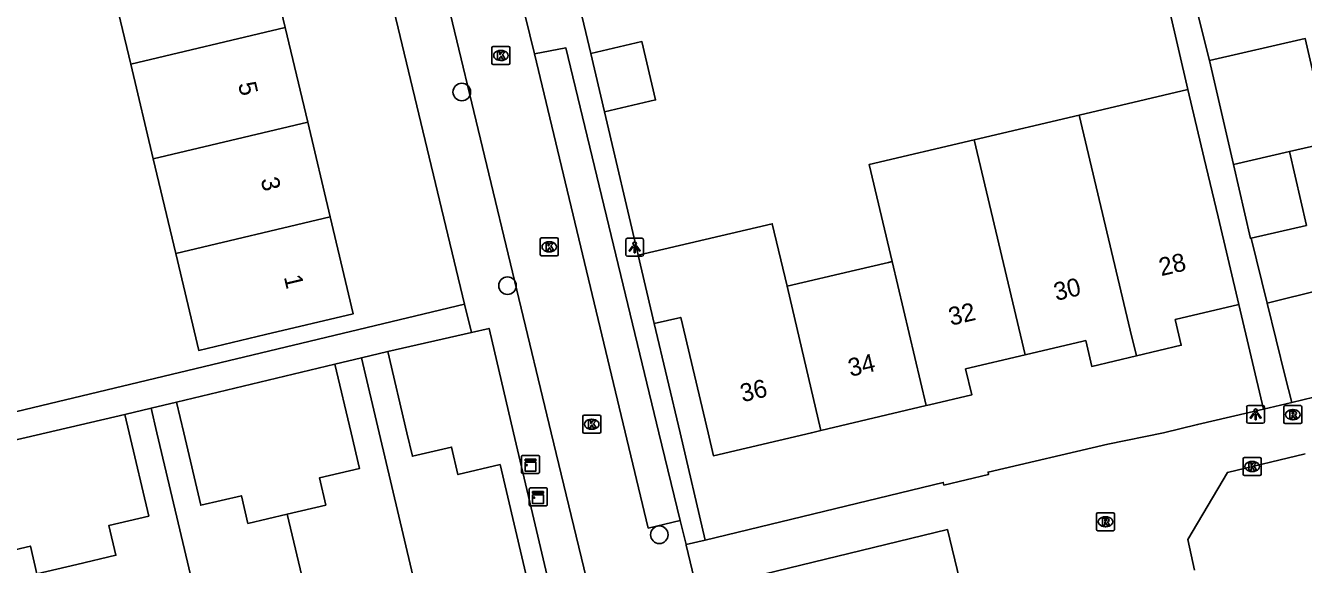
# Model space of a CAD drawing. Extents: x 158474 to 159560, y 388525 to 389605.
# Drawn here: x 159170.2 to 159241.1, y 388742.7 to 388772.6 of the extents above; entities that cross this region are included whole.
import ezdxf

# ---------------------------------------------------------------- set-up
doc = ezdxf.new("R2010")
doc.units = 0
for name, color, linetype in [('IMGEO_Boom', 7, 'Continuous'), ('IMGEO_Kast', 7, 'Continuous'), ('IMGEO_Kolk', 7, 'Continuous'), ('IMGEO_Lichtpunt', 7, 'Continuous'), ('IMGEO_Pand', 7, 'Continuous'), ('IMGEO_Pand_nummerreeks', 7, 'Continuous'), ('IMGEO_Rijbaan_lokaal_open', 7, 'Continuous'), ('IMGEO_Rioolput', 7, 'Continuous'), ('IMGEO_Voetpad_open', 7, 'Continuous')]:
    doc.layers.add(name, color=color, linetype=linetype)

msp = doc.modelspace()

# ---------------------------------------------------------------- linework, layer by layer
at = {"layer": 'IMGEO_Boom'}
for centre in [(159194.406, 388768.927), (159196.943, 388758.168), (159205.37, 388744.333)]:
    msp.add_circle(centre, 0.489, dxfattribs=at)
at = {"layer": 'IMGEO_Kast'}
for p, q in [((159197.721, 388747.815), (159197.721, 388748.656)), ((159197.721, 388748.656), (159197.721, 388747.815)), ((159197.796, 388748.74), (159198.637, 388748.74)), ((159198.637, 388748.74), (159197.796, 388748.74)), ((159198.721, 388748.665), (159198.721, 388747.824)), ((159198.721, 388747.824), (159198.721, 388748.665)), ((159198.646, 388747.74), (159197.805, 388747.74)), ((159197.805, 388747.74), (159198.646, 388747.74)), ((159198.144, 388746.011), (159198.144, 388746.852)), ((159198.144, 388746.852), (159198.144, 388746.011)), ((159198.219, 388746.936), (159199.06, 388746.936)), ((159199.06, 388746.936), (159198.219, 388746.936)), ((159199.144, 388746.861), (159199.144, 388746.02)), ((159199.144, 388746.02), (159199.144, 388746.861)), ((159199.069, 388745.936), (159198.228, 388745.936)), ((159198.228, 388745.936), (159199.069, 388745.936))]:
    msp.add_line(p, q, dxfattribs=at)
for points in [[(159197.916, 388748.53), (159198.516, 388748.53), (159198.516, 388748.445), (159197.916, 388748.445), (159197.916, 388748.53)], [(159197.916, 388748.355), (159198.516, 388748.355), (159198.516, 388747.866), (159197.916, 388747.866), (159197.916, 388748.355)], [(159198.339, 388746.726), (159198.939, 388746.726), (159198.939, 388746.641), (159198.339, 388746.641), (159198.339, 388746.726)], [(159198.339, 388746.551), (159198.939, 388746.551), (159198.939, 388746.062), (159198.339, 388746.062), (159198.339, 388746.551)]]:
    msp.add_lwpolyline(points, dxfattribs=at)
for centre in [(159198, 388748.204), (159198.423, 388746.4)]:
    msp.add_circle(centre, 0.0377, dxfattribs=at)
for centre, start, end in [((159197.799, 388748.662), 92.4484, 184.28452), ((159197.799, 388748.662), 92.4484, 184.28452), ((159198.643, 388748.662), 2.4484, 94.28452), ((159198.643, 388748.662), 2.4484, 94.28452), ((159197.799, 388747.818), 182.4484, 274.28452), ((159197.799, 388747.818), 182.4484, 274.28452), ((159198.643, 388747.818), 272.4484, 4.28452), ((159198.643, 388747.818), 272.4484, 4.28452), ((159198.222, 388746.858), 92.4484, 184.28452), ((159198.222, 388746.858), 92.4484, 184.28452), ((159199.066, 388746.858), 2.4484, 94.28452), ((159199.066, 388746.858), 2.4484, 94.28452), ((159198.222, 388746.014), 182.4484, 274.28452), ((159198.222, 388746.014), 182.4484, 274.28452), ((159199.066, 388746.014), 272.4484, 4.28452), ((159199.066, 388746.014), 272.4484, 4.28452)]:
    msp.add_arc(centre, 0.0779, start, end, dxfattribs=at)
at = {"layer": 'IMGEO_Kolk'}
for p, q in [((159196.075, 388770.53), (159196.075, 388771.382)), ((159196.15, 388771.456), (159197.002, 388771.456)), ((159196.563, 388771.236), (159196.588, 388771.236)), ((159197.076, 388771.382), (159197.076, 388770.53)), ((159196.586, 388770.676), (159196.561, 388770.676)), ((159197.002, 388770.456), (159196.15, 388770.456)), ((159198.761, 388759.9), (159198.761, 388760.752)), ((159198.836, 388760.826), (159199.688, 388760.826)), ((159199.249, 388760.606), (159199.274, 388760.606)), ((159199.762, 388760.752), (159199.762, 388759.9)), ((159199.272, 388760.046), (159199.247, 388760.046)), ((159199.688, 388759.826), (159198.836, 388759.826)), ((159201.118, 388750.045), (159201.118, 388750.897)), ((159201.193, 388750.971), (159202.045, 388750.971)), ((159201.606, 388750.751), (159201.631, 388750.751)), ((159202.119, 388750.897), (159202.119, 388750.045)), ((159202.045, 388749.971), (159201.193, 388749.971)), ((159201.629, 388750.191), (159201.604, 388750.191)), ((159237.779, 388747.697), (159237.779, 388748.549)), ((159237.854, 388748.623), (159238.706, 388748.623)), ((159238.78, 388748.549), (159238.78, 388747.697)), ((159238.29, 388747.843), (159238.265, 388747.843)), ((159238.267, 388748.403), (159238.292, 388748.403)), ((159238.706, 388747.623), (159237.854, 388747.623))]:
    msp.add_line(p, q, dxfattribs=at)
for points in [[(159196.075, 388770.53), (159196.075, 388771.382)], [(159196.15, 388771.456), (159197.002, 388771.456)], [(159197.076, 388771.382), (159197.076, 388770.53)], [(159196.396, 388771.156), (159196.519, 388771.156), (159196.519, 388771.005), (159196.649, 388771.156), (159196.813, 388771.156), (159196.667, 388771.005), (159196.82, 388770.756), (159196.668, 388770.756), (159196.583, 388770.92), (159196.519, 388770.853), (159196.519, 388770.756), (159196.396, 388770.756), (159196.396, 388771.156)], [(159197.002, 388770.456), (159196.15, 388770.456)], [(159198.761, 388759.9), (159198.761, 388760.752)], [(159198.836, 388760.826), (159199.688, 388760.826)], [(159199.762, 388760.752), (159199.762, 388759.9)], [(159199.082, 388760.526), (159199.205, 388760.526), (159199.205, 388760.375), (159199.335, 388760.526), (159199.499, 388760.526), (159199.353, 388760.375), (159199.506, 388760.126), (159199.354, 388760.126), (159199.269, 388760.29), (159199.205, 388760.223), (159199.205, 388760.126), (159199.082, 388760.126), (159199.082, 388760.526)], [(159199.688, 388759.826), (159198.836, 388759.826)], [(159201.118, 388750.045), (159201.118, 388750.897)], [(159201.193, 388750.971), (159202.045, 388750.971)], [(159201.439, 388750.671), (159201.562, 388750.671), (159201.562, 388750.52), (159201.692, 388750.671), (159201.856, 388750.671), (159201.71, 388750.52), (159201.863, 388750.271), (159201.711, 388750.271), (159201.626, 388750.435), (159201.562, 388750.368), (159201.562, 388750.271), (159201.439, 388750.271), (159201.439, 388750.671)], [(159202.119, 388750.897), (159202.119, 388750.045)], [(159202.045, 388749.971), (159201.193, 388749.971)], [(159237.779, 388747.697), (159237.779, 388748.549)], [(159237.854, 388748.623), (159238.706, 388748.623)], [(159238.78, 388748.549), (159238.78, 388747.697)], [(159238.1, 388748.323), (159238.223, 388748.323), (159238.223, 388748.172), (159238.353, 388748.323), (159238.517, 388748.323), (159238.371, 388748.172), (159238.524, 388747.923), (159238.372, 388747.923), (159238.287, 388748.087), (159238.223, 388748.02), (159238.223, 388747.923), (159238.1, 388747.923), (159238.1, 388748.323)], [(159238.706, 388747.623), (159237.854, 388747.623)]]:
    msp.add_lwpolyline(points, dxfattribs=at)
for centre, start, end in [((159196.152, 388771.38), 91.55205, 178.44795), ((159196.152, 388771.38), 91.55205, 178.44795), ((159197, 388771.38), 1.55205, 88.44795), ((159197, 388771.38), 1.55205, 88.44795), ((159196.152, 388770.532), 181.55205, 268.44795), ((159196.152, 388770.532), 181.55205, 268.44795), ((159197, 388770.532), 271.55205, 358.44795), ((159197, 388770.532), 271.55205, 358.44795), ((159198.838, 388760.75), 91.55205, 178.44795), ((159198.838, 388760.75), 91.55205, 178.44795), ((159199.686, 388760.75), 1.55205, 88.44795), ((159199.686, 388760.75), 1.55205, 88.44795), ((159198.838, 388759.902), 181.55205, 268.44795), ((159198.838, 388759.902), 181.55205, 268.44795), ((159199.686, 388759.902), 271.55205, 358.44795), ((159199.686, 388759.902), 271.55205, 358.44795), ((159201.195, 388750.895), 91.55205, 178.44795), ((159201.195, 388750.895), 91.55205, 178.44795), ((159202.043, 388750.895), 1.55205, 88.44795), ((159202.043, 388750.895), 1.55205, 88.44795), ((159201.195, 388750.047), 181.55205, 268.44795), ((159201.195, 388750.047), 181.55205, 268.44795), ((159202.043, 388750.047), 271.55205, 358.44795), ((159202.043, 388750.047), 271.55205, 358.44795), ((159237.856, 388748.547), 91.55205, 178.44795), ((159237.856, 388748.547), 91.55205, 178.44795), ((159238.704, 388748.547), 1.55205, 88.44795), ((159238.704, 388748.547), 1.55205, 88.44795), ((159237.856, 388747.699), 181.55205, 268.44795), ((159237.856, 388747.699), 181.55205, 268.44795), ((159238.704, 388747.699), 271.55205, 358.44795), ((159238.704, 388747.699), 271.55205, 358.44795)]:
    msp.add_arc(centre, 0.0765, start, end, dxfattribs=at)
for centre, major_axis, ratio, start_param, end_param in [((159196.562, 388770.956), (-0.387, 0.002), 0.722429, 4.712389, 7.853982), ((159196.587, 388770.956), (-0.39, 0.002), 0.717154, 1.570796, 4.712389), ((159199.248, 388760.326), (-0.387, 0.002), 0.722429, 4.712389, 7.853982), ((159199.273, 388760.326), (-0.39, 0.002), 0.717154, 1.570796, 4.712389), ((159201.605, 388750.471), (-0.387, 0.002), 0.722429, 4.712389, 7.853982), ((159201.63, 388750.471), (-0.39, 0.002), 0.717154, 1.570796, 4.712389), ((159238.266, 388748.123), (-0.387, 0.002), 0.722429, 4.712389, 7.853982), ((159238.291, 388748.123), (-0.39, 0.002), 0.717154, 1.570796, 4.712389)]:
    msp.add_ellipse(centre, major_axis=major_axis, ratio=ratio, start_param=start_param, end_param=end_param, dxfattribs=at)
at = {"layer": 'IMGEO_Lichtpunt'}
for p, q in [((159203.504, 388760.705), (159203.504, 388759.898)), ((159203.504, 388760.705), (159203.504, 388759.898)), ((159204.406, 388760.8), (159203.598, 388760.8)), ((159204.406, 388760.8), (159203.598, 388760.8)), ((159204.5, 388759.898), (159204.5, 388760.705)), ((159204.5, 388759.898), (159204.5, 388760.705)), ((159203.598, 388759.804), (159204.406, 388759.804)), ((159203.598, 388759.804), (159204.406, 388759.804)), ((159237.972, 388751.424), (159237.972, 388750.617)), ((159237.972, 388751.424), (159237.972, 388750.617)), ((159238.874, 388751.519), (159238.066, 388751.519)), ((159238.874, 388751.519), (159238.066, 388751.519)), ((159238.968, 388750.617), (159238.968, 388751.424)), ((159238.968, 388750.617), (159238.968, 388751.424)), ((159238.066, 388750.523), (159238.874, 388750.523)), ((159238.066, 388750.523), (159238.874, 388750.523))]:
    msp.add_line(p, q, dxfattribs=at)
for points in [[(159203.878, 388760.369), (159203.917, 388760.341), (159203.729, 388760.079), (159203.691, 388760.106), (159203.878, 388760.369)], [(159203.98, 388760.321), (159204.027, 388760.321), (159204.027, 388759.999), (159203.98, 388759.999), (159203.98, 388760.321)], [(159204.09, 388760.341), (159204.128, 388760.368), (159204.315, 388760.106), (159204.276, 388760.078), (159204.09, 388760.341)], [(159238.346, 388751.088), (159238.385, 388751.06), (159238.197, 388750.798), (159238.159, 388750.825), (159238.346, 388751.088)], [(159238.448, 388751.04), (159238.495, 388751.04), (159238.495, 388750.718), (159238.448, 388750.718), (159238.448, 388751.04)], [(159238.558, 388751.06), (159238.596, 388751.087), (159238.783, 388750.825), (159238.744, 388750.797), (159238.558, 388751.06)]]:
    msp.add_lwpolyline(points, dxfattribs=at)
for centre in [(159204.003, 388760.503), (159238.471, 388751.222)]:
    msp.add_circle(centre, 0.0994, dxfattribs=at)
for centre, start, end in [((159203.598, 388760.705), 90, 180), ((159203.598, 388760.705), 90, 180), ((159204.406, 388760.705), 0, 90), ((159204.406, 388760.705), 0, 90), ((159203.598, 388759.898), 180, 270), ((159203.598, 388759.898), 180, 270), ((159204.406, 388759.898), 270, 0), ((159204.406, 388759.898), 270, 360), ((159238.066, 388751.424), 90, 180), ((159238.066, 388751.424), 90, 180), ((159238.874, 388751.424), 0, 90), ((159238.874, 388751.424), 0, 90), ((159238.066, 388750.617), 180, 270), ((159238.066, 388750.617), 180, 270), ((159238.874, 388750.617), 270, 0), ((159238.874, 388750.617), 270, 360)]:
    msp.add_arc(centre, 0.0946, start, end, dxfattribs=at)
at = {"layer": 'IMGEO_Pand'}
for points in [[(159183.352, 388777.778), (159184.602, 388772.514)], [(159176.026, 388770.477), (159174.776, 388775.741)], [(159176.026, 388770.477), (159184.602, 388772.514)], [(159184.602, 388772.514), (159185.852, 388767.25)], [(159202.326, 388767.824), (159205.166, 388768.492), (159204.405, 388771.731), (159201.564, 388771.063)], [(159235.905, 388770.672), (159241.223, 388771.896), (159242.552, 388766.122), (159240.342, 388765.613)], [(159201.564, 388771.063), (159202.326, 388767.824)], [(159237.234, 388764.898), (159235.905, 388770.672)], [(159177.275, 388765.214), (159176.026, 388770.477)], [(159234.712, 388769.071), (159228.673, 388767.647)], [(159234.712, 388769.071), (159235.618, 388765.227), (159236.382, 388761.985), (159237.529, 388757.118)], [(159228.673, 388767.647), (159222.844, 388766.273)], [(159228.673, 388767.647), (159231.512, 388755.699), (159231.852, 388754.269)], [(159185.852, 388767.25), (159177.275, 388765.214)], [(159185.852, 388767.25), (159187.102, 388761.987)], [(159222.844, 388766.273), (159217.01, 388764.898), (159218.288, 388759.509)], [(159225.675, 388754.323), (159222.844, 388766.273)], [(159237.234, 388764.898), (159240.342, 388765.613)], [(159240.342, 388765.613), (159241.286, 388761.512), (159238.226, 388760.808)], [(159178.525, 388759.95), (159177.275, 388765.214)], [(159238.226, 388760.808), (159238.178, 388760.797), (159237.234, 388764.898)], [(159187.102, 388761.987), (159188.38, 388756.607), (159183.516, 388755.453), (159179.802, 388754.571), (159178.525, 388759.95)], [(159178.525, 388759.95), (159187.102, 388761.987)], [(159212.46, 388758.135), (159211.64, 388761.613), (159204.199, 388759.858)], [(159204.199, 388759.858), (159205.092, 388756.062)], [(159218.288, 388759.509), (159218.087, 388759.462), (159216.252, 388759.029), (159212.46, 388758.135)], [(159220.186, 388751.503), (159218.288, 388759.509)], [(159212.46, 388758.135), (159214.337, 388750.124)], [(159239.102, 388757.198), (159242.16, 388757.957), (159243.172, 388753.879), (159243.536, 388752.413)], [(159237.529, 388757.118), (159234.005, 388756.287), (159234.343, 388754.861), (159231.852, 388754.269)], [(159240.47, 388751.687), (159240.114, 388753.12), (159239.102, 388757.198)], [(159214.337, 388750.124), (159213.809, 388750), (159208.374, 388748.719), (159208.072, 388750), (159206.561, 388756.408), (159205.092, 388756.062)], [(159231.852, 388754.269), (159229.377, 388753.681), (159229.036, 388755.116), (159228.904, 388755.085), (159225.675, 388754.323)], [(159188.836, 388754.161), (159190.294, 388754.505)], [(159190.294, 388754.505), (159191.359, 388750), (159191.668, 388748.689), (159193.835, 388749.201), (159194.194, 388747.679), (159196.529, 388748.231), (159198.597, 388739.472), (159192.637, 388738.064)], [(159225.675, 388754.323), (159222.37, 388753.545), (159222.711, 388752.099), (159220.359, 388751.544), (159220.186, 388751.503)], [(159184.72, 388745.475), (159186.856, 388745.98), (159186.5, 388747.488), (159188.732, 388748.015), (159188.264, 388750), (159187.363, 388753.813)], [(159187.363, 388753.813), (159188.836, 388754.161)], [(159188.836, 388754.161), (159189.819, 388750), (159192.637, 388738.064)], [(159243.536, 388752.413), (159240.47, 388751.687)], [(159175.698, 388751.019), (159177.162, 388751.365)], [(159177.162, 388751.365), (159178.567, 388751.697)], [(159177.162, 388751.365), (159177.484, 388750), (159180.954, 388735.305)], [(159178.567, 388751.697), (159178.968, 388750), (159179.92, 388745.969), (159182.17, 388746.5), (159182.534, 388744.959), (159184.72, 388745.475)], [(159220.186, 388751.503), (159214.337, 388750.124)], [(159173.045, 388742.681), (159175.204, 388743.191), (159174.813, 388744.844), (159177.032, 388745.368), (159175.939, 388750), (159175.698, 388751.019)], [(159166.947, 388748.967), (159168.311, 388743.191), (159170.459, 388743.698), (159170.823, 388742.157), (159173.045, 388742.681)], [(159186.796, 388736.685), (159184.72, 388745.475)]]:
    msp.add_lwpolyline(points, dxfattribs=at)
at = {"layer": 'IMGEO_Rijbaan_lokaal_open'}
for points in [[(159198.443, 388771.042), (159194.979, 388785.153), (159187.459, 388816.74), (159182.667, 388815.587)], [(159202.429, 388737.3), (159199.373, 388750), (159191.737, 388781.721), (159189.101, 388792.923), (159183.891, 388791.598), (159179.272, 388810.703)], [(159198.443, 388771.042), (159204.758, 388744.699), (159206.526, 388745.127)], [(159206.851, 388743.782), (159206.526, 388745.127)], [(159206.851, 388743.782), (159206.858, 388743.754), (159208.09, 388738.657)]]:
    msp.add_lwpolyline(points, dxfattribs=at)
at = {"layer": 'IMGEO_Rioolput'}
for p, q in [((159240.034, 388750.578), (159240.034, 388751.43)), ((159240.109, 388751.504), (159240.961, 388751.504)), ((159241.035, 388751.43), (159241.035, 388750.578)), ((159240.545, 388750.724), (159240.52, 388750.724)), ((159240.522, 388751.284), (159240.547, 388751.284)), ((159240.961, 388750.504), (159240.109, 388750.504)), ((159229.637, 388744.63), (159229.637, 388745.482)), ((159229.712, 388745.556), (159230.564, 388745.556)), ((159230.125, 388745.336), (159230.15, 388745.336)), ((159230.638, 388745.482), (159230.638, 388744.63)), ((159230.564, 388744.556), (159229.712, 388744.556)), ((159230.148, 388744.776), (159230.123, 388744.776))]:
    msp.add_line(p, q, dxfattribs=at)
for points in [[(159240.034, 388750.578), (159240.034, 388751.43)], [(159240.109, 388751.504), (159240.961, 388751.504)], [(159241.035, 388751.43), (159241.035, 388750.578)], [(159240.623, 388751.202), (159240.371, 388751.204), (159240.371, 388750.804)], [(159240.371, 388750.804), (159240.495, 388750.804), (159240.495, 388750.966), (159240.506, 388750.966)], [(159240.549, 388751.123), (159240.495, 388751.123), (159240.495, 388751.042)], [(159240.495, 388751.042), (159240.547, 388751.042)], [(159240.553, 388750.937), (159240.624, 388750.804), (159240.764, 388750.804), (159240.699, 388750.93)], [(159240.961, 388750.504), (159240.109, 388750.504)], [(159229.637, 388744.63), (159229.637, 388745.482)], [(159229.712, 388745.556), (159230.564, 388745.556)], [(159230.226, 388745.254), (159229.974, 388745.256), (159229.974, 388744.856)], [(159229.974, 388744.856), (159230.098, 388744.856), (159230.098, 388745.018), (159230.109, 388745.018)], [(159230.152, 388745.175), (159230.098, 388745.175), (159230.098, 388745.094)], [(159230.098, 388745.094), (159230.15, 388745.094)], [(159230.156, 388744.989), (159230.227, 388744.856), (159230.367, 388744.856), (159230.302, 388744.982)], [(159230.638, 388745.482), (159230.638, 388744.63)], [(159230.564, 388744.556), (159229.712, 388744.556)]]:
    msp.add_lwpolyline(points, dxfattribs=at)
for centre, radius, start, end in [((159240.111, 388751.428), 0.0765, 91.55205, 178.44795), ((159240.111, 388751.428), 0.0765, 91.55205, 178.44795), ((159240.959, 388751.428), 0.0765, 1.55205, 88.44795), ((159240.959, 388751.428), 0.0765, 1.55205, 88.44795), ((159240.505, 388750.913), 0.0533, 26.02933, 88.69889), ((159240.531, 388751.231), 0.19, 274.7715, 282.96867), ((159240.555, 388751.027), 0.0964, 77.00612, 93.18647), ((159240.569, 388751.084), 0.0378, 276.66336, 79.67722), ((159240.622, 388751.092), 0.109, 350.36119, 89.41601), ((159240.62, 388751.092), 0.112, 277.58423, 350.98172), ((159240.604, 388750.877), 0.108, 29.51342, 73.79051), ((159240.111, 388750.58), 0.0765, 181.55205, 268.44795), ((159240.111, 388750.58), 0.0765, 181.55205, 268.44795), ((159240.959, 388750.58), 0.0765, 271.55205, 358.44795), ((159240.959, 388750.58), 0.0765, 271.55205, 358.44795), ((159229.714, 388745.48), 0.0765, 91.55205, 178.44795), ((159229.714, 388745.48), 0.0765, 91.55205, 178.44795), ((159230.108, 388744.965), 0.0533, 26.02933, 88.69889), ((159230.134, 388745.283), 0.19, 274.7715, 282.96867), ((159230.158, 388745.079), 0.0964, 77.00612, 93.18647), ((159230.172, 388745.136), 0.0378, 276.66336, 79.67722), ((159230.225, 388745.144), 0.109, 350.36119, 89.41601), ((159230.223, 388745.144), 0.112, 277.58423, 350.98172), ((159230.207, 388744.929), 0.108, 29.51342, 73.79051), ((159230.562, 388745.48), 0.0765, 1.55205, 88.44795), ((159230.562, 388745.48), 0.0765, 1.55205, 88.44795), ((159229.714, 388744.632), 0.0765, 181.55205, 268.44795), ((159229.714, 388744.632), 0.0765, 181.55205, 268.44795), ((159230.562, 388744.632), 0.0765, 271.55205, 358.44795), ((159230.562, 388744.632), 0.0765, 271.55205, 358.44795)]:
    msp.add_arc(centre, radius, start, end, dxfattribs=at)
for centre, major_axis, ratio, start_param, end_param in [((159240.521, 388751.004), (-0.387, 0.002), 0.722429, 4.712389, 7.853982), ((159240.546, 388751.004), (-0.39, 0.002), 0.717154, 1.570796, 4.712389), ((159230.124, 388745.056), (-0.387, 0.002), 0.722429, 4.712389, 7.853982), ((159230.149, 388745.056), (-0.39, 0.002), 0.717154, 1.570796, 4.712389)]:
    msp.add_ellipse(centre, major_axis=major_axis, ratio=ratio, start_param=start_param, end_param=end_param, dxfattribs=at)
at = {"layer": 'IMGEO_Voetpad_open'}
for points in [[(159220.986, 388837.247), (159220.015, 388837.009), (159222.338, 388827.116), (159227.763, 388803.932), (159233.401, 388780.696), (159235.905, 388770.672)], [(159194.559, 388757.146), (159186.494, 388790.744), (159183.559, 388790.082)], [(159231.649, 388782.288), (159234.712, 388769.071)], [(159201.87, 388773.953), (159200.906, 388773.861), (159201.564, 388771.063)], [(159206.526, 388745.127), (159205.349, 388750), (159200.182, 388771.372), (159198.443, 388771.042)], [(159202.326, 388767.824), (159204.199, 388759.858)], [(159238.226, 388760.808), (159239.102, 388757.198)], [(159165.524, 388752.602), (159166.056, 388750.304), (159194.559, 388757.146)], [(159194.937, 388755.57), (159194.559, 388757.146)], [(159238.903, 388751.316), (159237.529, 388757.118)], [(159200.342, 388736.932), (159197.279, 388750), (159195.92, 388755.795), (159194.937, 388755.57)], [(159205.092, 388756.062), (159206.518, 388750), (159207.919, 388744.04)], [(159190.294, 388754.505), (159194.937, 388755.57)], [(159178.567, 388751.697), (159187.363, 388753.813)], [(159240.47, 388751.687), (159238.903, 388751.316)], [(159166.947, 388748.967), (159175.698, 388751.019)], [(159238.903, 388751.316), (159235.248, 388750.45), (159233.347, 388750), (159230.259, 388749.36), (159223.617, 388747.809), (159223.647, 388747.681), (159221.164, 388747.094), (159221.129, 388747.242), (159207.919, 388744.04)], [(159235.084, 388742.363), (159234.712, 388744.068), (159236.899, 388747.795), (159241.211, 388748.826)], [(159209.746, 388739.066), (159209.109, 388741.643), (159221.362, 388744.617), (159222.569, 388739.634)], [(159207.919, 388744.04), (159206.851, 388743.782)]]:
    msp.add_lwpolyline(points, dxfattribs=at)

# ---------------------------------------------------------------- texts
at = {"layer": 'IMGEO_Pand_nummerreeks'}
for s, rotation, p in [('5', 283.355, (159181.978, 388769.373)), ('3', 283.355, (159183.237, 388764.071)), ('28', 13.26397, (159233.231, 388758.694)), ('1', 283.355, (159184.522, 388758.657)), ('30', 13.26397, (159227.395, 388757.318)), ('32', 13.26397, (159221.552, 388755.94)), ('34', 13.26397, (159215.98, 388753.1)), ('36', 13.26317, (159209.987, 388751.689))]:
    msp.add_text(s, height=1, rotation=rotation, dxfattribs=at).set_placement(p)

doc.saveas('drawing.dxf')
